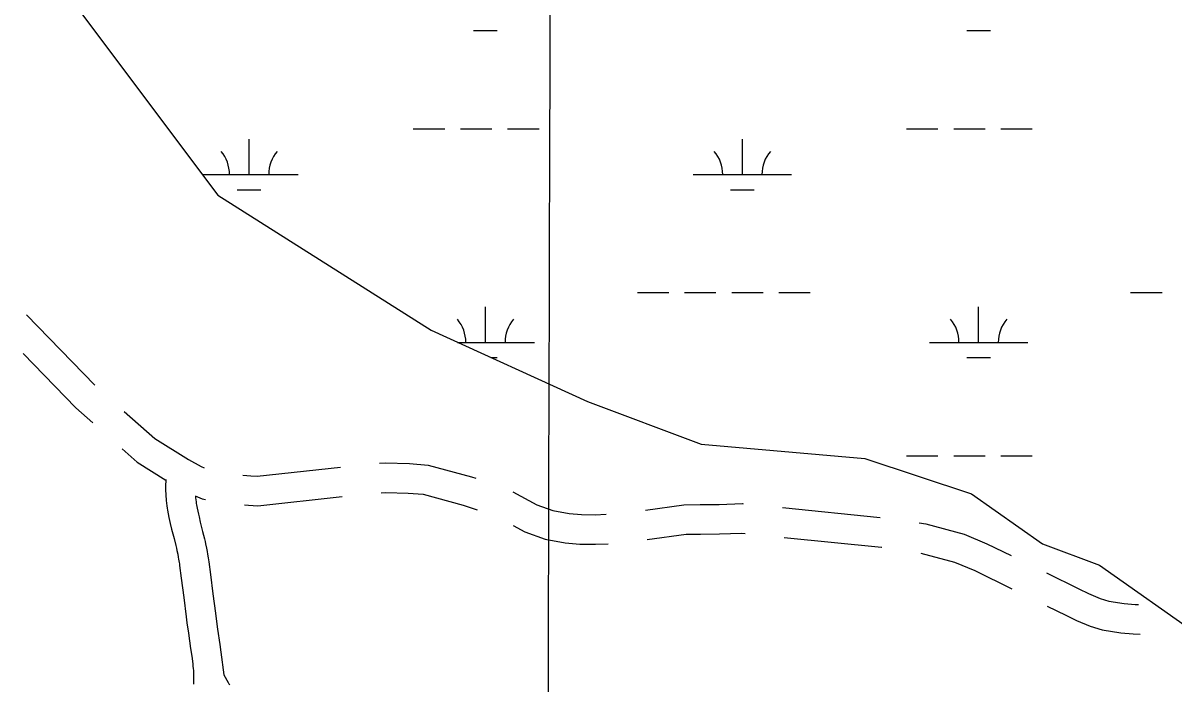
# Model space of a CAD drawing. Extents: x 3161564 to 3199464, y 849354 to 874788.
# Drawn here: x 3180941 to 3182112, y 862974 to 863647 of the extents above; entities that cross this region are included whole.
import ezdxf

# ---------------------------------------------------------------- set-up
doc = ezdxf.new("R2010")
doc.units = 0
for name, color, linetype in [('V-GRID-MAJR', 7, 'Continuous'), ('V-ROAD-CNTR', 7, 'Continuous'), ('V-WETL-SWMP', 7, 'Continuous')]:
    doc.layers.add(name, color=color, linetype=linetype)

msp = doc.modelspace()

# ---------------------------------------------------------------- linework, layer by layer
at = {"layer": 'V-GRID-MAJR'}
msp.add_spline([(3181452.688, 854776.669), (3181469.433, 860835.721), (3181486.186, 866898.238), (3181502.94, 872960.799), (3181502.949, 872964.22)], degree=3, dxfattribs=at)
at = {"layer": 'V-ROAD-CNTR'}
for p, q in [((3180944.214128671, 863350.0366472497), (3181013.8872848, 863278.3515070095)), ((3181713.442780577, 863153.8927804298), (3181812.945287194, 863143.971991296))]:
    msp.add_line(p, q, dxfattribs=at)
for points in [[(3180940.724508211, 863310.5836893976), (3180994.3179815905, 863255.4425723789), (3181011.604720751, 863240.1518581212)], [(3181043.7616787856, 863251.759902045), (3181074.888378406, 863224.2272676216), (3181109.1142619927, 863202.9223727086), (3181122.1699219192, 863195.7766441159), (3181125.1539439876, 863194.5065809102)], [(3181041.565786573, 863213.65026681), (3181056.8976215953, 863200.0887323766), (3181086.0874522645, 863181.9186748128)], [(3181164.242403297, 863186.9522753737), (3181172.5915316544, 863186.1247243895), (3181178.8832898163, 863185.7225773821), (3181263.6775617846, 863195.0439518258)], [(3181303.478680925, 863198.949272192), (3181309.221738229, 863199.3254599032), (3181334.1362350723, 863198.6422985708), (3181352.9035721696, 863197.2063045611), (3181397.2270134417, 863185.2006522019), (3181401.58259153, 863183.7921358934)], [(3181086.0936585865, 863182.43056779), (3181085.991791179, 863180.600611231), (3181085.881791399, 863177.5186173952), (3181085.8347914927, 863174.804622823), (3181085.8357914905, 863172.4226275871), (3181085.869791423, 863170.3306317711), (3181085.9277913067, 863168.4436355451), (3181086.087790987, 863165.2846418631), (3181086.2647906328, 863162.8556467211), (3181086.4347902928, 863160.9846504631), (3181086.733789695, 863158.2746558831), (3181087.099788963, 863155.5786612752), (3181087.4307883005, 863153.4406655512), (3181087.774787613, 863151.3856696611), (3181088.475786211, 863147.563677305), (3181089.1977847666, 863143.986684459), (3181089.9137833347, 863140.6766910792), (3181090.617781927, 863137.581697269), (3181091.9707792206, 863131.936708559), (3181094.381774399, 863122.2927278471), (3181096.131770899, 863115.179742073), (3181096.741769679, 863112.5967472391), (3181097.2507686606, 863110.3637517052), (3181098.1057669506, 863106.4057596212), (3181098.6837657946, 863103.5007654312), (3181099.076765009, 863101.3767696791), (3181099.626763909, 863098.0887762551), (3181099.860763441, 863096.530779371), (3181100.084762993, 863094.9087826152), (3181101.7597596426, 863081.9518085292), (3181104.230754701, 863062.3858476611), (3181106.7277497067, 863042.7628869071), (3181107.537748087, 863036.675899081), (3181109.018745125, 863026.1109202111), (3181111.2857405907, 863010.3919516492), (3181112.379738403, 863002.6109672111), (3181113.409736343, 862994.9179825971), (3181113.687735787, 862992.561987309), (3181113.9057353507, 862990.3019918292), (3181114.071735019, 862988.0859962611), (3181114.1897347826, 862985.921000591), (3181114.263734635, 862983.8090048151), (3181114.2967345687, 862981.7510089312), (3181114.290734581, 862979.745012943), (3181114.2517346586, 862977.7990168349), (3181114.179734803, 862975.9110206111), (3181114.078735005, 862974.0850242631)], [(3181305.2896429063, 863169.003604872), (3181309.7922617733, 863169.2985400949), (3181332.579764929, 863168.6737014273), (3181347.792427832, 863167.5096954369), (3181388.68498656, 863156.4333477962), (3181403.022067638, 863151.7969913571)], [(3181439.0310708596, 863170.0601077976), (3181463.7074502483, 863156.6547266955), (3181479.8108819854, 863150.870254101), (3181496.484921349, 863147.8863555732), (3181508.9349540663, 863146.7324811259), (3181522.9353592, 863146.6008685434), (3181534.2892462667, 863147.0629684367)], [(3181115.999562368, 863165.7986151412), (3181123.1359463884, 863162.7612184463), (3181126.456577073, 863162.2463805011)], [(3181116.13676041, 863165.689867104), (3181116.1647308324, 863165.3056418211), (3181116.2847305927, 863163.9926444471), (3181116.5117301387, 863161.940648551), (3181116.789729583, 863159.892652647), (3181117.0507290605, 863158.2086560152), (3181117.3247285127, 863156.565659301), (3181117.935727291, 863153.237665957), (3181118.5637260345, 863150.1246721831), (3181119.201724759, 863147.1746780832), (3181119.831723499, 863144.4056836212), (3181121.110720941, 863139.0706942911), (3181123.4997161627, 863129.514713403), (3181125.297712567, 863122.209728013), (3181125.965711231, 863119.3767336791), (3181126.538710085, 863116.8637387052), (3181127.479708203, 863112.503747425), (3181128.1477068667, 863109.154754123), (3181128.622705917, 863106.576759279), (3181129.256704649, 863102.7947668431), (3181129.554704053, 863100.810770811), (3181129.820703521, 863098.882774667), (3181131.517700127, 863085.753800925), (3181133.9926951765, 863066.1598401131), (3181136.4776902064, 863046.634879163), (3181137.261688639, 863040.7358909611), (3181138.720685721, 863030.3349117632), (3181140.9856811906, 863014.6219431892), (3181142.101678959, 863006.6909590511), (3181145.163672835, 862983.8250047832)], [(3181166.0488496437, 863156.6262173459), (3181170.1544683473, 863156.2192756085), (3181179.570710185, 863155.617422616), (3181265.491668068, 863165.062652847)], [(3181574.0259994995, 863151.3860377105), (3181613.2649047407, 863156.7298339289), (3181629.955395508, 863157.028257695), (3181648.9800162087, 863157.133580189), (3181672.7748693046, 863157.9475302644), (3181673.6417779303, 863157.8610960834)], [(3181439.452018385, 863135.690455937), (3181451.4045497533, 863129.1972733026), (3181472.0431180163, 863121.7837458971), (3181492.4510786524, 863118.131644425), (3181507.4070459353, 863116.7455188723), (3181523.4046408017, 863116.5951314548), (3181536.111524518, 863117.1122979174)], [(3181852.5446489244, 863138.3617185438), (3181859.457754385, 863137.3398140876), (3181898.432067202, 863126.7967574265), (3181921.6769305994, 863117.1852885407), (3181946.354283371, 863105.090045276)], [(3181575.856371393, 863121.3583870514), (3181615.5650952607, 863126.7661660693), (3181630.3066044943, 863127.0297423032), (3181649.5759837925, 863127.1364198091), (3181671.7951306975, 863127.8964697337), (3181675.455078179, 863127.5315586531)], [(3181715.2560176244, 863123.5632493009), (3181814.3191341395, 863113.686269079), (3181814.75581775, 863113.621717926)], [(3181854.3016160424, 863107.6563355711), (3181888.7439327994, 863098.3392425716), (3181909.3310694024, 863089.8267114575), (3181947.0814419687, 863071.3239188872)], [(3181982.271583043, 863087.4857065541), (3182015.1929195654, 863071.3497953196), (3182025.1089578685, 863066.3459304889), (3182036.8817975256, 863061.5591515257), (3182045.7886695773, 863058.8219547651), (3182061.3029317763, 863056.3461975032), (3182072.437266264, 863055.4354884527), (3182075.734873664, 863055.2276497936)], [(3181982.9987330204, 863053.7195843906), (3182001.833080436, 863044.4882046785), (3182012.6810421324, 863039.0140695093), (3182026.806202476, 863033.2708484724), (3182038.9853304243, 863029.528045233), (3182057.7110682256, 863026.539802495), (3182070.2707337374, 863025.5125115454), (3182077.5618873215, 863025.0529712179)], [(3181145.163672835, 862983.8250047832), (3181149.5206641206, 862976.0460203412), (3181149.9586632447, 862975.303021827), (3181150.3136625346, 862974.7280229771), (3181151.070661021, 862973.5730252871)]]:
    msp.add_lwpolyline(points, dxfattribs=at)
at = {"layer": 'V-WETL-SWMP'}
for p, q in [((3180943.5870000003, 863732.4969999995), (3181138.94, 863471.8909999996)), ((3181399.284576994, 863639.2702722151), (3181423.2845769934, 863639.2702722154)), ((3181901.192576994, 863639.2702722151), (3181925.1925769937, 863639.2702722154)), ((3181337.876576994, 863539.2692722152), (3181369.876576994, 863539.2692722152)), ((3181385.876576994, 863539.2692722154), (3181417.876576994, 863539.2692722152)), ((3181433.876576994, 863539.2692722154), (3181465.876576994, 863539.2692722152)), ((3181839.784576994, 863539.2692722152), (3181871.784576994, 863539.2692722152)), ((3181887.784576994, 863539.2692722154), (3181919.784576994, 863539.2692722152)), ((3181935.784576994, 863539.2692722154), (3181967.784576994, 863539.2692722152)), ((3181170.812576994, 863492.8392722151), (3181170.812576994, 863528.8392722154)), ((3181672.720576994, 863492.8392722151), (3181672.720576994, 863528.8392722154)), ((3181123.2369547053, 863492.8392722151), (3181220.812576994, 863492.8392722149)), ((3181622.720576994, 863492.8392722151), (3181722.720576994, 863492.8392722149)), ((3181158.812576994, 863477.4082722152), (3181182.8125769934, 863477.4082722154)), ((3181660.720576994, 863477.4082722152), (3181684.7205769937, 863477.4082722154)), ((3181138.94, 863471.8909999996), (3181355.999000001, 863334.3149999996)), ((3181565.876576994, 863372.7682722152), (3181597.876576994, 863372.7682722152)), ((3181613.876576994, 863372.7682722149), (3181645.876576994, 863372.7682722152)), ((3181661.876576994, 863372.7682722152), (3181693.876576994, 863372.7682722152)), ((3181709.876576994, 863372.7682722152), (3181741.876576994, 863372.7682722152)), ((3182067.784576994, 863372.7682722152), (3182099.784576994, 863372.7682722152)), ((3181411.284576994, 863322.0262722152), (3181411.284576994, 863358.0262722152)), ((3181913.192576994, 863322.0262722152), (3181913.192576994, 863358.0262722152)), ((3181355.999, 863334.3149999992), (3181515.1750000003, 863261.9059999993)), ((3181383.013190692, 863322.0262722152), (3181461.284576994, 863322.0262722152)), ((3181863.192576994, 863322.0262722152), (3181963.192576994, 863322.0262722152)), ((3181416.935007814, 863306.5952722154), (3181423.2845769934, 863306.5952722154)), ((3181901.192576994, 863306.5952722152), (3181925.1925769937, 863306.5952722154)), ((3181515.1750000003, 863261.9059999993), (3181630.94, 863218.4609999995)), ((3181630.94, 863218.4609999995), (3181797.3510000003, 863203.9789999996)), ((3181797.3510000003, 863203.9789999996), (3181905.88, 863167.7749999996)), ((3181839.784576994, 863206.5942722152), (3181871.784576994, 863206.5942722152)), ((3181887.784576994, 863206.5942722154), (3181919.784576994, 863206.5942722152)), ((3181935.784576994, 863206.5942722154), (3181967.784576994, 863206.5942722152)), ((3181905.88, 863167.7749999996), (3181978.2330000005, 863117.0879999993)), ((3181978.233, 863117.0879999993), (3182036.115, 863095.3659999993)), ((3182036.115, 863095.3659999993), (3182159.115, 863008.4749999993))]:
    msp.add_line(p, q, dxfattribs=at)
for centre, radius, start, end in [((3181115.569640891, 863493.3140753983), 35.24628790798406, 359.2281799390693, 40.771838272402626), ((3181226.055513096, 863493.3140753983), 35.24628790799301, 139.2281769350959, 180.77183526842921), ((3181617.477640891, 863493.3140753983), 35.24628790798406, 359.2281799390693, 40.771838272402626), ((3181727.963513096, 863493.3140753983), 35.24628790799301, 139.2281769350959, 180.77183526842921), ((3181356.041640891, 863322.5010753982), 35.24628790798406, 359.2281799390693, 40.771838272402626), ((3181466.527513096, 863322.5010753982), 35.24628790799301, 139.2281769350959, 180.77183526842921), ((3181857.949640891, 863322.5010753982), 35.24628790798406, 359.2281799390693, 40.771838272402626), ((3181968.435513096, 863322.5010753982), 35.24628790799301, 139.2281769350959, 180.77183526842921)]:
    msp.add_arc(centre, radius, start, end, dxfattribs=at)

doc.saveas('drawing.dxf')
